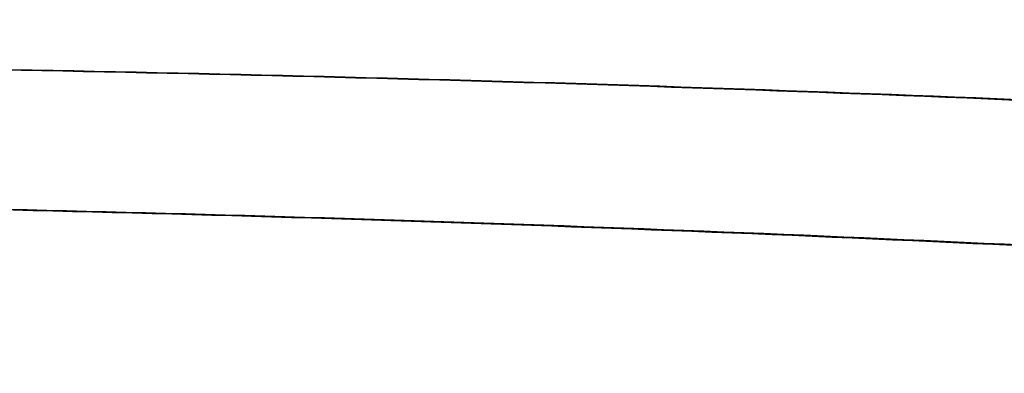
# Model space of a CAD drawing. Header units: millimetres. Extents: x 60 to 680, y -382 to -238.
# Tile 266 of 656: x 95.59 to 99.76, y -345.5 to -344. Entities that reach past the tile are written whole.
import ezdxf

# ---------------------------------------------------------------- set-up
doc = ezdxf.new("R2010")
doc.units = ezdxf.units.MM
doc.layers.add('Predeterminada', color=7, linetype='Continuous', true_color=0x000000)

msp = doc.modelspace()

# ---------------------------------------------------------------- linework, layer by layer
at = {"layer": 'Predeterminada'}
for points in [[(71.0429, -344.0987, 486.1003), (71.0372, -344.0386, 484.1939), (71.4037, -343.9845, 480.3812), (73.062, -344.0321, 474.8819), (75.7649, -344.1242, 469.8137), (79.407, -344.1879, 465.3714), (83.8474, -344.1922, 461.7257), (88.9147, -344.1626, 459.0166), (94.4136, -344.1729, 457.3485), (98.2262, -344.2697, 456.9727), (100.1325, -344.3547, 456.9729)], [(100.1694, -344.3547, 885.2277), (98.2664, -344.2697, 885.2278), (94.4627, -344.1729, 884.8521), (88.9888, -344.1626, 883.184), (83.9634, -344.1922, 880.4749), (79.5869, -344.1879, 876.8292), (76.0339, -344.1242, 872.3869), (73.4452, -344.0321, 867.3187), (71.9214, -343.9845, 861.8194), (71.6528, -344.0386, 858.0067), (71.7075, -344.0987, 856.1003)], [(72.4407, -344.6968, 486.1003), (72.4353, -344.6318, 484.2854), (72.7841, -344.5631, 480.6557), (74.3627, -344.5827, 475.4203), (76.9355, -344.6516, 470.5954), (80.4026, -344.7071, 466.3662), (84.6296, -344.7228, 462.8955), (89.4535, -344.7209, 460.3165), (94.6883, -344.7653, 458.7285), (98.3179, -344.8805, 458.3707), (100.1327, -344.9719, 458.3709)], [(100.1792, -344.9719, 883.8297), (98.3683, -344.8805, 883.8299), (94.7491, -344.7653, 883.4721), (89.5415, -344.7209, 881.8841), (84.7611, -344.7228, 879.3051), (80.5982, -344.7071, 875.8343), (77.2188, -344.6516, 871.6052), (74.7562, -344.5827, 866.7803), (73.3065, -344.5631, 861.5449), (73.0506, -344.6318, 857.9152), (73.1025, -344.6968, 856.1003)], [(75.1696, -345.4867, 486.1003), (75.1649, -345.4149, 484.464), (75.4793, -345.3236, 481.1916), (76.9021, -345.2973, 476.4715), (79.2211, -345.3275, 472.1215), (82.3464, -345.3689, 468.3087), (86.1568, -345.4029, 465.1796), (90.5055, -345.4458, 462.8544), (95.2249, -345.5443, 461.4227), (98.4971, -345.687, 461.1001), (100.1332, -345.7866, 461.1003)], [(100.201, -345.7866, 881.1003), (98.5701, -345.687, 881.1004), (95.3108, -345.5443, 880.7779), (90.6224, -345.4458, 879.3462), (86.3197, -345.4029, 877.021), (82.573, -345.3689, 873.8919), (79.5313, -345.3275, 870.0791), (77.3145, -345.2973, 865.7291), (76.0088, -345.3236, 861.009), (75.7776, -345.4149, 857.7365), (75.8238, -345.4867, 856.1003)]]:
    msp.add_open_spline(points, degree=3, dxfattribs=at)

doc.saveas('drawing.dxf')
